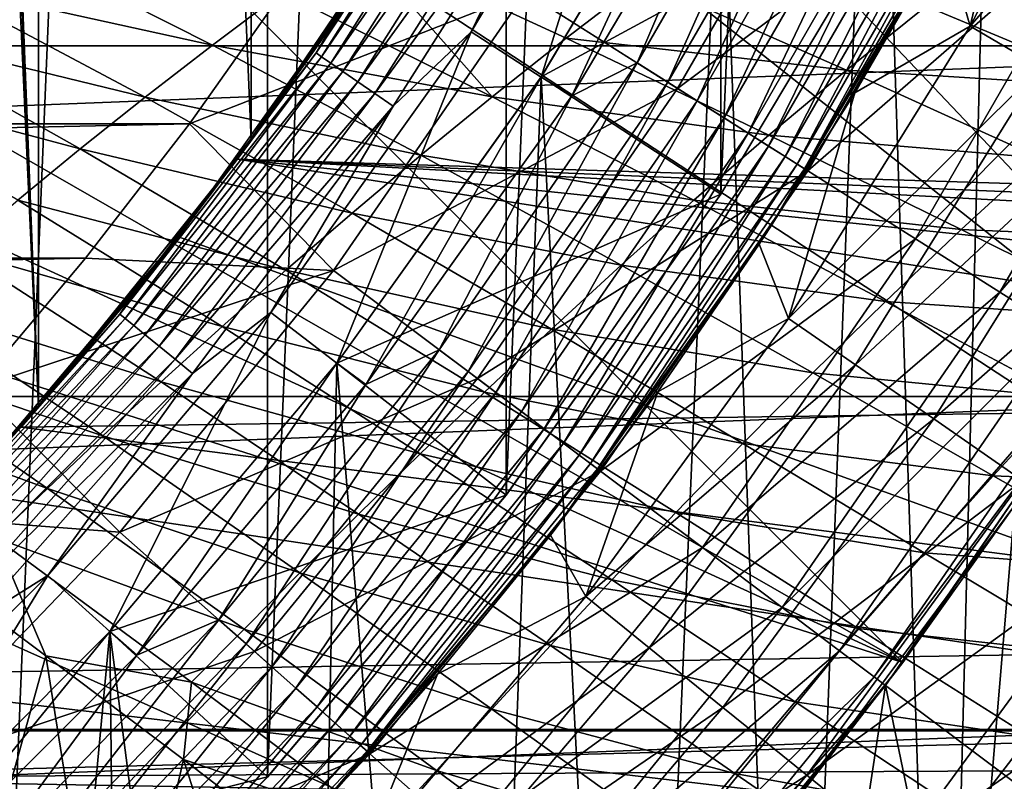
# Model space of a CAD drawing. Header units: metres. Extents: x -104 to 104, y -68 to 90.
# Tile 595 of 656: x 12.76 to 16.89, y 31.57 to 34.76. Entities that reach past the tile are written whole.
import ezdxf

# ---------------------------------------------------------------- set-up
doc = ezdxf.new("R2010")
doc.units = ezdxf.units.M
doc.layers.add('solid_FIT-BATH-153_SW0002', color=7, linetype='CONTINUOUS')

msp = doc.modelspace()

# ---------------------------------------------------------------- linework, layer by layer
at = {"layer": 'solid_FIT-BATH-153_SW0002'}
for points in [[(12.698797, 30.490952, 37.479431), (12.698797, 58.080826, 37.479431), (13.794567, 56.98518, 37.479431)], [(12.698797, 30.490952, 37.479431), (13.794567, 56.98518, 37.479431), (13.794567, 31.586597, 37.479431)], [(13.794567, 31.586597, 37.479431), (13.794567, 56.98518, 37.479431), (14.796649, 55.801991, 37.479431)], [(13.794567, 31.586597, 37.479431), (14.796649, 55.801991, 37.479431), (14.796649, 32.769787, 37.479431)], [(14.796649, 32.769787, 37.479431), (14.796649, 55.801991, 37.479431), (15.69684, 54.541069, 37.479431)], [(12, 54.285889, -6.203498), (12.834371, 33.137856, -6.203498), (12.834371, 55.433922, -6.203498)], [(12.834371, 55.433922, -6.203498), (12.834371, 33.137856, -6.203498), (13.726311, 34.25658, -6.203498)], [(12.834371, 55.433922, -6.203498), (13.726311, 34.25658, -6.203498), (13.726314, 54.315193, -6.203498)], [(14.796649, 32.769787, 37.479431), (15.69684, 54.541069, 37.479431), (15.69684, 34.030708, 37.479431)], [(15.69684, 34.030708, 37.479431), (15.69684, 54.541069, 37.479431), (16.489872, 53.210293, 37.479431)], [(13.726314, 54.315193, -6.203498), (13.726311, 34.25658, -6.203498), (14.520299, 35.445183, -6.203498)], [(12, 54.285889, -6.203498), (11.974185, 53.89344, -6.203498), (12.834371, 33.137856, -6.203498)], [(11.974185, 53.89344, -6.203498), (11.897716, 53.509499, -6.203498), (12.834371, 33.137856, -6.203498)], [(11.897716, 53.509499, -6.203498), (11.852067, 32.09877, -6.203498), (12.834371, 33.137856, -6.203498)], [(15.69684, 34.030708, 37.479431), (16.489872, 53.210293, 37.479431), (16.489872, 35.361481, 37.479431)], [(16.942486, 42.889111, -4.703498), (16.769373, 41.495667, -4.703498), (19.145222, 31.785889, -4.703498)], [(6.5, 42.02853, 69.796501), (18.193844, 34.839634, 69.796501), (17.383335, 33.419949, 69.796501)], [(6.5, 42.02853, 69.796501), (17.383335, 33.419949, 69.796501), (16.460951, 32.067577, 69.796501)], [(6.5, 42.02853, 68.296501), (16.460951, 32.067577, 69.796501), (16.460951, 32.067577, 68.296501)], [(6.5, 42.02853, 69.796501), (16.460951, 32.067577, 69.796501), (6.5, 42.02853, 68.296501)], [(6.5, 37.785889, 68.296501), (6.5, 42.02853, 68.296501), (16.460951, 32.067577, 68.296501)], [(16.769373, 41.495667, -4.703498), (16.48193, 40.121143, -4.703498), (19.145222, 31.785889, -4.703498)], [(16.48193, 40.121143, -4.703498), (16.081556, 38.773819, -4.703498), (19.145222, 31.785889, -4.703498)], [(17.303865, 39.904263, 8.296501), (16.882656, 38.489635, 8.296501), (17.237749, 29.058941, 8.296501)], [(16.081556, 38.773819, -4.703498), (15.571658, 37.465275, -4.703498), (19.145222, 31.785889, -4.703498)], [(16.882656, 38.489635, 8.296501), (16.346592, 37.115925, 8.296501), (16.626038, 28.39324, 8.296501)], [(16.882656, 38.489635, 8.296501), (16.626038, 28.39324, 8.296501), (17.237749, 29.058941, 8.296501)], [(4, 37.785889, 68.296501), (16.460951, 32.067577, 68.296501), (4, 36.043247, 68.296501)], [(4, 37.785889, 68.296501), (6.5, 37.785889, 68.296501), (16.460951, 32.067577, 68.296501)], [(15.571658, 37.465275, -4.703498), (14.955715, 36.203495, -4.703498), (19.145222, 31.785889, -4.703498)], [(16.346592, 37.115925, 8.296501), (15.698828, 35.790661, 8.296501), (15.989841, 27.75325, 8.296501)], [(16.346592, 37.115925, 8.296501), (15.989841, 27.75325, 8.296501), (16.626038, 28.39324, 8.296501)], [(14.955715, 36.203495, -4.703498), (14.23702, 34.995728, -4.703498), (19.145222, 31.785889, -4.703498)], [(-19.165815, 34.653969, 72.796501), (19.860846, 36.183647, 72.796501), (-19.860888, 36.18375, 72.796501)], [(-19.165815, 34.653969, 72.796501), (19.165754, 34.653847, 72.796501), (19.860846, 36.183647, 72.796501)], [(4, 36.043247, 68.296501), (16.460951, 32.067577, 68.296501), (15.519647, 30.892233, 68.296501)], [(4, 36.043247, 68.296501), (15.519647, 30.892233, 68.296501), (14.495658, 29.79023, 68.296501)], [(4, 36.043247, 68.296501), (14.495658, 29.79023, 68.296501), (13.393655, 28.766241, 68.296501)], [(4, 36.043247, 68.296501), (13.393655, 28.766241, 68.296501), (12.21831, 27.824938, 68.296501)], [(16.743284, 34.735378, 16.953365), (16.985825, 35.772266, 17.566242), (17.411879, 36.01255, 16.960424)], [(16.743284, 34.735378, 16.953365), (17.411879, 36.01255, 16.960424), (17.71899, 35.861492, 16.368269)], [(15.389959, 35.955299, 7.096502), (14.648763, 34.711842, 7.096502), (14.943171, 34.522552, 7.096502)], [(15.071468, 35.584373, 7.087009), (14.648763, 34.711842, 7.096502), (15.389959, 35.955299, 7.096502)], [(15.389959, 35.955299, 7.096502), (14.943171, 34.522552, 7.096502), (15.698823, 35.790653, 7.096502)], [(16.743284, 34.735378, 16.953365), (17.71899, 35.861492, 16.368269), (17.038046, 34.562057, 16.361357)], [(16.076725, 35.848171, 29.284189), (15.345638, 34.581894, 29.284189), (15.832996, 35.723427, 29.296501)], [(15.474726, 34.500263, 29.247509), (15.345638, 34.581894, 29.284189), (16.076725, 35.848171, 29.284189)], [(16.211962, 35.777195, 29.247509), (15.474726, 34.500263, 29.247509), (16.076725, 35.848171, 29.284189)], [(13.998632, 34.623329, 6.694047), (14.730752, 35.781086, 6.694047), (14.084664, 34.766315, 6.596502)], [(14.755425, 35.766838, 6.787934), (14.730752, 35.781086, 6.694047), (13.998632, 34.623329, 6.694047)], [(14.943171, 34.522552, 7.096502), (14.943172, 34.522552, 8.296501), (15.698828, 35.790661, 8.296501)], [(15.698823, 35.790653, 7.096502), (14.943171, 34.522552, 7.096502), (15.698828, 35.790661, 8.296501)], [(15.698823, 35.790653, 29.296501), (14.943171, 34.522552, 29.296501), (15.698656, 35.790318, 35.896503)], [(15.071106, 34.444122, 29.296501), (14.943171, 34.522552, 29.296501), (15.698823, 35.790653, 29.296501)], [(14.943171, 34.522552, 29.296501), (14.943486, 34.522961, 35.896503), (15.698656, 35.790318, 35.896503)], [(15.698828, 35.790661, 8.296501), (14.943172, 34.522552, 8.296501), (15.328093, 27.138018, 8.296501)], [(15.698656, 35.790318, 35.896503), (14.943486, 34.522961, 35.896503), (16.490074, 35.361767, 36.796501)], [(15.832996, 35.723427, 29.296501), (15.071106, 34.444122, 29.296501), (15.698823, 35.790653, 29.296501)], [(15.698828, 35.790661, 8.296501), (15.328093, 27.138018, 8.296501), (15.989841, 27.75325, 8.296501)], [(14.022079, 34.607147, 6.787934), (14.755425, 35.766838, 6.787934), (13.998632, 34.623329, 6.694047)], [(14.795502, 35.743702, 6.87445), (14.755425, 35.766838, 6.787934), (14.022079, 34.607147, 6.787934)], [(14.060164, 34.580856, 6.87445), (14.795502, 35.743702, 6.87445), (14.022079, 34.607147, 6.787934)], [(14.849439, 35.712559, 6.950263), (14.795502, 35.743702, 6.87445), (14.060164, 34.580856, 6.87445)], [(15.515215, 34.474907, 48.144478), (16.254358, 35.755173, 48.144478), (14.877193, 34.878281, 49.506374)], [(15.597366, 34.42271, 29.187365), (15.474726, 34.500263, 29.247509), (16.211962, 35.777195, 29.247509)], [(16.826895, 35.454678, 46.727985), (16.254358, 35.755173, 48.144478), (15.515215, 34.474907, 48.144478)], [(16.340445, 35.709763, 29.187365), (15.597366, 34.42271, 29.187365), (16.211962, 35.777195, 29.247509)], [(16.743284, 34.735378, 16.953365), (16.635855, 35.107201, 17.560581), (16.985825, 35.772266, 17.566242)], [(14.111421, 34.545479, 6.950263), (14.849439, 35.712559, 6.950263), (14.060164, 34.580856, 6.87445)], [(14.915158, 35.674618, 7.012455), (14.849439, 35.712559, 6.950263), (14.111421, 34.545479, 6.950263)], [(15.345638, 34.581894, 29.284189), (15.071106, 34.444122, 29.296501), (15.832996, 35.723427, 29.296501)], [(15.710534, 34.351147, 29.105242), (15.597366, 34.42271, 29.187365), (16.340445, 35.709763, 29.187365)], [(16.459003, 35.647537, 29.105242), (15.710534, 34.351147, 29.105242), (16.340445, 35.709763, 29.187365)], [(14.173874, 34.502369, 7.012455), (14.915158, 35.674618, 7.012455), (14.111421, 34.545479, 6.950263)], [(14.99013, 35.631332, 7.058629), (14.915158, 35.674618, 7.012455), (14.173874, 34.502369, 7.012455)], [(14.24512, 34.453194, 7.058629), (14.99013, 35.631332, 7.058629), (14.173874, 34.502369, 7.012455)], [(14.24512, 34.453194, 7.058629), (15.071468, 35.584373, 7.087009), (14.99013, 35.631332, 7.058629)], [(15.811437, 34.287342, 29.003164), (15.710534, 34.351147, 29.105242), (16.459003, 35.647537, 29.105242)], [(16.564714, 35.592056, 29.003164), (15.811437, 34.287342, 29.003164), (16.459003, 35.647537, 29.105242)], [(14.24512, 34.453194, 7.058629), (14.322415, 34.399837, 7.087009), (15.071468, 35.584373, 7.087009)], [(15.071468, 35.584373, 7.087009), (14.322415, 34.399837, 7.087009), (14.648763, 34.711842, 7.096502)], [(14.47578, 35.372471, 1.296502), (21.286779, 35.575287, 1.296502), (20.552465, 33.961449, 1.296502)], [(15.897585, 34.232864, 28.883652), (15.811437, 34.287342, 29.003164), (16.564714, 35.592056, 29.003164)], [(16.654966, 35.544689, 28.883652), (15.897585, 34.232864, 28.883652), (16.564714, 35.592056, 29.003164)], [(15.966853, 34.189064, 28.749653), (15.897585, 34.232864, 28.883652), (16.654966, 35.544689, 28.883652)], [(16.727533, 35.506599, 28.749653), (15.966853, 34.189064, 28.749653), (16.654966, 35.544689, 28.883652)], [(16.017532, 34.157013, 28.604473), (15.966853, 34.189064, 28.749653), (16.727533, 35.506599, 28.749653)], [(16.780628, 35.478737, 28.604473), (16.017532, 34.157013, 28.604473), (16.727533, 35.506599, 28.749653)], [(16.061716, 34.129314, 46.727985), (16.826895, 35.454678, 46.727985), (15.515215, 34.474907, 48.144478)], [(16.048372, 34.137512, 28.451694), (16.017532, 34.157013, 28.604473), (16.780628, 35.478737, 28.604473)], [(16.812937, 35.461777, 28.451694), (16.048372, 34.137512, 28.451694), (16.780628, 35.478737, 28.604473)], [(16.812937, 35.461777, 28.451694), (16.709833, 35.242577, 28.296501), (16.048372, 34.137512, 28.451694)], [(17.300125, 35.20631, 45.265484), (16.826895, 35.454678, 46.727985), (16.061716, 34.129314, 46.727985)], [(14.520299, 35.445183, -6.203498), (13.726311, 34.25658, -6.203498), (14.23702, 34.995728, -4.703498)], [(13.668137, 34.177464, 1.296502), (14.47578, 35.372471, 1.296502), (20.552465, 33.961449, 1.296502)], [(14.084664, 34.766315, 6.596502), (14.47578, 35.372471, 1.296502), (13.668137, 34.177464, 1.296502)], [(14.943486, 34.522961, 35.896503), (15.696819, 34.030529, 36.796501), (16.490074, 35.361767, 36.796501)], [(16.490074, 35.361767, 36.796501), (15.696819, 34.030529, 36.796501), (15.69684, 34.030708, 37.479431)], [(16.490074, 35.361767, 36.796501), (15.69684, 34.030708, 37.479431), (16.489872, 35.361481, 37.479431)], [(15.905936, 33.893528, 28.296501), (16.709833, 35.242577, 28.296501), (16.259821, 34.456432, 17.555597)], [(16.048372, 34.137512, 28.451694), (16.709833, 35.242577, 28.296501), (15.905936, 33.893528, 28.296501)], [(16.709833, 35.242577, 28.296501), (16.635855, 35.107201, 17.560581), (16.259821, 34.456432, 17.555597)], [(16.513426, 33.843674, 45.265484), (17.300125, 35.20631, 45.265484), (16.061716, 34.129314, 46.727985)], [(17.671179, 35.011574, 43.765839), (17.300125, 35.20631, 45.265484), (16.513426, 33.843674, 45.265484)], [(12.383934, 34.916252, -18.458813), (12.657136, 35.112698, -18.469692), (13.563599, 34.656319, -18.014847)], [(13.563599, 34.656319, -18.014847), (12.657136, 35.112698, -18.469692), (13.855675, 34.876354, -18.030951)], [(14.737907, 34.439548, -17.533236), (13.855675, 34.876354, -18.030951), (14.157009, 35.096222, -18.052443)], [(15.047373, 34.685555, -17.557936), (14.157009, 35.096222, -18.052443), (15.366358, 34.930218, -17.589453)], [(14.737907, 34.439548, -17.533236), (14.157009, 35.096222, -18.052443), (15.047373, 34.685555, -17.557936)], [(16.743284, 34.735378, 16.953365), (16.259821, 34.456432, 17.555597), (16.635855, 35.107201, 17.560581)], [(14.23702, 34.995728, -4.703498), (13.421371, 33.852081, -4.703498), (19.145222, 31.785889, -4.703498)], [(13.726311, 34.25658, -6.203498), (13.421371, 33.852081, -4.703498), (14.23702, 34.995728, -4.703498)], [(16.867607, 33.619713, 43.765839), (17.671179, 35.011574, 43.765839), (16.513426, 33.843674, 45.265484)], [(17.937805, 34.871643, 42.238136), (17.671179, 35.011574, 43.765839), (16.867607, 33.619713, 43.765839)], [(12.120383, 34.720093, -18.451488), (12.383934, 34.916252, -18.458813), (13.281384, 34.43758, -18.003958)], [(13.281384, 34.43758, -18.003958), (12.383934, 34.916252, -18.458813), (13.563599, 34.656319, -18.014847)], [(15.047373, 34.685555, -17.557936), (15.366358, 34.930218, -17.589453), (16.223705, 34.551167, -17.056644)], [(16.223705, 34.551167, -17.056644), (15.366358, 34.930218, -17.589453), (16.559057, 34.819836, -17.101509)], [(-13.877343, 34.906036, 50.796501), (-13.467151, 34.326141, 50.796501), (13.877354, 34.906052, 50.796501)], [(-13.467151, 34.326141, 50.796501), (13.467162, 34.326157, 50.796501), (13.877354, 34.906052, 50.796501)], [(14.877193, 34.878281, 49.506374), (13.877354, 34.906052, 50.796501), (13.467162, 34.326157, 50.796501)], [(14.071957, 33.711674, 49.506374), (14.877193, 34.878281, 49.506374), (13.467162, 34.326157, 50.796501)], [(13.563599, 34.656319, -18.014847), (13.855675, 34.876354, -18.030951), (14.737907, 34.439548, -17.533236)], [(15.515215, 34.474907, 48.144478), (14.877193, 34.878281, 49.506374), (14.071957, 33.711674, 49.506374)], [(17.122108, 33.458782, 42.238136), (17.937805, 34.871643, 42.238136), (16.867607, 33.619713, 43.765839)], [(16.223705, 34.551167, -17.056644), (16.559057, 34.819836, -17.101509), (17.373133, 34.480274, -16.535051)], [(17.373133, 34.480274, -16.535051), (16.559057, 34.819836, -17.101509), (17.72296, 34.769955, -16.596313)], [(14.084664, 34.766315, 6.596502), (13.668137, 34.177464, 1.296502), (13.667952, 34.177124, 6.596502)], [(13.998632, 34.623329, 6.694047), (14.084664, 34.766315, 6.596502), (13.667952, 34.177124, 6.596502)], [(11.866938, 34.524303, -18.447361), (12.120383, 34.720093, -18.451488), (13.009335, 34.220684, -17.998039)], [(13.009335, 34.220684, -17.998039), (12.120383, 34.720093, -18.451488), (13.281384, 34.43758, -18.003958)], [(14.648763, 34.711842, 7.096502), (13.8082, 33.535046, 7.096502), (14.086206, 33.322399, 7.096502)], [(14.322415, 34.399837, 7.087009), (13.8082, 33.535046, 7.096502), (14.648763, 34.711842, 7.096502)], [(14.648763, 34.711842, 7.096502), (14.086206, 33.322399, 7.096502), (14.943171, 34.522552, 7.096502)], [(15.981359, 33.509571, 16.945934), (16.259821, 34.456432, 17.555597), (16.743284, 34.735378, 16.953365)], [(15.981359, 33.509571, 16.945934), (16.743284, 34.735378, 16.953365), (17.038046, 34.562057, 16.361357)], [(14.737907, 34.439548, -17.533236), (15.047373, 34.685555, -17.557936), (15.898314, 34.278843, -17.019859)], [(15.898314, 34.278843, -17.019859), (15.047373, 34.685555, -17.557936), (16.223705, 34.551167, -17.056644)], [(-18.352768, 33.182888, 72.796501), (19.165754, 34.653847, 72.796501), (-19.165815, 34.653969, 72.796501)], [(-18.352768, 33.182888, 72.796501), (18.352684, 33.182751, 72.796501), (19.165754, 34.653847, 72.796501)], [(13.175726, 33.52824, 6.694047), (13.998632, 34.623329, 6.694047), (13.226608, 33.606148, 6.596502)], [(14.022079, 34.607147, 6.787934), (13.998632, 34.623329, 6.694047), (13.175726, 33.52824, 6.694047)], [(13.998632, 34.623329, 6.694047), (13.667952, 34.177124, 6.596502), (13.226608, 33.606148, 6.596502)], [(13.281384, 34.43758, -18.003958), (13.563599, 34.656319, -18.014847), (14.438484, 34.194183, -17.515285)], [(14.438484, 34.194183, -17.515285), (13.563599, 34.656319, -18.014847), (14.737907, 34.439548, -17.533236)], [(13.197795, 33.510223, 6.787934), (14.022079, 34.607147, 6.787934), (13.175726, 33.52824, 6.694047)], [(14.060164, 34.580856, 6.87445), (14.022079, 34.607147, 6.787934), (13.197795, 33.510223, 6.787934)], [(13.233641, 33.480953, 6.87445), (14.060164, 34.580856, 6.87445), (13.197795, 33.510223, 6.787934)], [(14.111421, 34.545479, 6.950263), (14.060164, 34.580856, 6.87445), (13.233641, 33.480953, 6.87445)], [(15.345638, 34.581894, 29.284189), (14.51503, 33.378551, 29.284189), (15.071106, 34.444122, 29.296501)], [(14.637131, 33.286797, 29.247509), (14.51503, 33.378551, 29.284189), (15.345638, 34.581894, 29.284189)], [(15.474726, 34.500263, 29.247509), (14.637131, 33.286797, 29.247509), (15.345638, 34.581894, 29.284189)], [(13.281884, 33.441566, 6.950263), (14.111421, 34.545479, 6.950263), (13.233641, 33.480953, 6.87445)], [(14.173874, 34.502369, 7.012455), (14.111421, 34.545479, 6.950263), (13.281884, 33.441566, 6.950263)], [(15.898314, 34.278843, -17.019859), (16.223705, 34.551167, -17.056644), (17.033388, 34.183563, -16.48275)], [(15.981359, 33.509571, 16.945934), (17.038046, 34.562057, 16.361357), (16.262211, 33.315182, 16.354078)], [(17.033388, 34.183563, -16.48275), (16.223705, 34.551167, -17.056644), (17.373133, 34.480274, -16.535051)], [(16.262211, 33.315182, 16.354078), (17.038046, 34.562057, 16.361357), (17.382273, 34.359833, 15.804196)], [(12.747793, 34.005894, -17.996786), (11.866938, 34.524303, -18.447361), (13.009335, 34.220684, -17.998039)], [(13.340666, 33.39357, 7.012455), (14.173874, 34.502369, 7.012455), (13.281884, 33.441566, 6.950263)], [(14.24512, 34.453194, 7.058629), (14.173874, 34.502369, 7.012455), (13.340666, 33.39357, 7.012455)], [(14.943172, 34.522552, 8.296501), (14.086205, 33.322395, 8.296501), (14.642463, 26.548908, 8.296501)], [(14.086206, 33.322399, 7.096502), (14.086205, 33.322395, 8.296501), (14.943172, 34.522552, 8.296501)], [(14.086206, 33.322399, 29.296501), (14.086237, 33.322292, 35.896503), (14.943486, 34.522961, 35.896503)], [(14.943171, 34.522552, 29.296501), (14.086206, 33.322399, 29.296501), (14.943486, 34.522961, 35.896503)], [(14.206998, 33.233376, 29.296501), (14.086206, 33.322399, 29.296501), (14.943171, 34.522552, 29.296501)], [(14.943171, 34.522552, 7.096502), (14.086206, 33.322399, 7.096502), (14.943172, 34.522552, 8.296501)], [(14.943486, 34.522961, 35.896503), (14.086237, 33.322292, 35.896503), (15.696819, 34.030529, 36.796501)], [(15.071106, 34.444122, 29.296501), (14.206998, 33.233376, 29.296501), (14.943171, 34.522552, 29.296501)], [(14.753133, 33.199627, 29.187365), (14.637131, 33.286797, 29.247509), (15.474726, 34.500263, 29.247509)], [(14.943172, 34.522552, 8.296501), (14.642463, 26.548908, 8.296501), (15.328093, 27.138018, 8.296501)], [(15.597366, 34.42271, 29.187365), (14.753133, 33.199627, 29.187365), (15.474726, 34.500263, 29.247509)], [(14.67545, 33.258266, 48.144478), (15.515215, 34.474907, 48.144478), (14.071957, 33.711674, 49.506374)], [(16.061716, 34.129314, 46.727985), (15.515215, 34.474907, 48.144478), (14.67545, 33.258266, 48.144478)], [(15.905936, 33.893528, 28.296501), (16.259821, 34.456432, 17.555597), (15.858402, 33.821133, 17.551323)], [(15.981359, 33.509571, 16.945934), (15.858402, 33.821133, 17.551323), (16.259821, 34.456432, 17.555597)], [(13.009335, 34.220684, -17.998039), (13.281384, 34.43758, -18.003958), (14.149615, 33.951317, -17.50399)], [(14.149615, 33.951317, -17.50399), (13.281384, 34.43758, -18.003958), (14.438484, 34.194183, -17.515285)], [(13.407724, 33.338821, 7.058629), (14.24512, 34.453194, 7.058629), (13.340666, 33.39357, 7.012455)], [(13.407724, 33.338821, 7.058629), (14.322415, 34.399837, 7.087009), (14.24512, 34.453194, 7.058629)], [(14.51503, 33.378551, 29.284189), (14.206998, 33.233376, 29.296501), (15.071106, 34.444122, 29.296501)], [(14.438484, 34.194183, -17.515285), (14.737907, 34.439548, -17.533236), (15.583412, 34.005428, -16.991211)], [(15.583412, 34.005428, -16.991211), (14.737907, 34.439548, -17.533236), (15.898314, 34.278843, -17.019859)], [(14.860175, 33.11919, 29.105242), (14.753133, 33.199627, 29.187365), (15.597366, 34.42271, 29.187365)], [(15.710534, 34.351147, 29.105242), (14.860175, 33.11919, 29.105242), (15.597366, 34.42271, 29.187365)], [(13.407724, 33.338821, 7.058629), (13.480475, 33.279419, 7.087009), (14.322415, 34.399837, 7.087009)], [(14.322415, 34.399837, 7.087009), (13.480475, 33.279419, 7.087009), (13.8082, 33.535046, 7.096502)], [(14.955616, 33.04747, 29.003164), (14.860175, 33.11919, 29.105242), (15.710534, 34.351147, 29.105242)], [(15.811437, 34.287342, 29.003164), (14.955616, 33.04747, 29.003164), (15.710534, 34.351147, 29.105242)], [(16.262211, 33.315182, 16.354078), (17.382273, 34.359833, 15.804196), (16.590208, 33.08831, 15.797023)], [(16.590208, 33.08831, 15.797023), (17.382273, 34.359833, 15.804196), (17.772696, 34.13047, 15.287761)], [(-13.467151, 34.326141, 50.796501), (-13.031823, 33.762981, 50.796501), (13.467162, 34.326157, 50.796501)], [(-13.031823, 33.762981, 50.796501), (13.031837, 33.763, 50.796501), (13.467162, 34.326157, 50.796501)], [(14.071957, 33.711674, 49.506374), (13.467162, 34.326157, 50.796501), (13.031837, 33.763, 50.796501)], [(13.726311, 34.25658, -6.203498), (12.834371, 33.137856, -6.203498), (13.421371, 33.852081, -4.703498)], [(15.037102, 32.98624, 28.883652), (14.955616, 33.04747, 29.003164), (15.811437, 34.287342, 29.003164)], [(15.897585, 34.232864, 28.883652), (15.037102, 32.98624, 28.883652), (15.811437, 34.287342, 29.003164)], [(15.583412, 34.005428, -16.991211), (15.898314, 34.278843, -17.019859), (16.7048, 33.882854, -16.439745)], [(16.7048, 33.882854, -16.439745), (15.898314, 34.278843, -17.019859), (17.033388, 34.183563, -16.48275)], [(12.747793, 34.005894, -17.996786), (13.009335, 34.220684, -17.998039), (13.871488, 33.711773, -17.499187)], [(13.871488, 33.711773, -17.499187), (13.009335, 34.220684, -17.998039), (14.149615, 33.951317, -17.50399)], [(15.10262, 32.937004, 28.749653), (15.037102, 32.98624, 28.883652), (15.897585, 34.232864, 28.883652)], [(15.966853, 34.189064, 28.749653), (15.10262, 32.937004, 28.749653), (15.897585, 34.232864, 28.883652)], [(12.761331, 33.054306, 1.296502), (13.668137, 34.177464, 1.296502), (20.178074, 33.15675, 1.296502)], [(13.226608, 33.606148, 6.596502), (13.668137, 34.177464, 1.296502), (12.761331, 33.054306, 1.296502)], [(13.667952, 34.177124, 6.596502), (13.668137, 34.177464, 1.296502), (13.226608, 33.606148, 6.596502)], [(13.668137, 34.177464, 1.296502), (20.328115, 33.486298, 1.296502), (20.178074, 33.15675, 1.296502)], [(13.668137, 34.177464, 1.296502), (20.484365, 33.812191, 1.296502), (20.328115, 33.486298, 1.296502)], [(13.668137, 34.177464, 1.296502), (20.519545, 33.888626, 1.296502), (20.484365, 33.812191, 1.296502)], [(13.668137, 34.177464, 1.296502), (20.552465, 33.961449, 1.296502), (20.519545, 33.888626, 1.296502)], [(14.149615, 33.951317, -17.50399), (14.438484, 34.194183, -17.515285), (15.279417, 33.733318, -16.970724)], [(15.279417, 33.733318, -16.970724), (14.438484, 34.194183, -17.515285), (15.583412, 34.005428, -16.991211)], [(15.150557, 32.900982, 28.604473), (15.10262, 32.937004, 28.749653), (15.966853, 34.189064, 28.749653)], [(16.017532, 34.157013, 28.604473), (15.150557, 32.900982, 28.604473), (15.966853, 34.189064, 28.749653)], [(16.7048, 33.882854, -16.439745), (17.033388, 34.183563, -16.48275), (17.78644, 33.837292, -15.873721)], [(15.192371, 32.869823, 46.727985), (16.061716, 34.129314, 46.727985), (14.67545, 33.258266, 48.144478)], [(15.179727, 32.879063, 28.451694), (15.150557, 32.900982, 28.604473), (16.017532, 34.157013, 28.604473)], [(16.048372, 34.137512, 28.451694), (15.179727, 32.879063, 28.451694), (16.017532, 34.157013, 28.604473)], [(16.048372, 34.137512, 28.451694), (15.905936, 33.893528, 28.296501), (15.179727, 32.879063, 28.451694)], [(16.513426, 33.843674, 45.265484), (16.061716, 34.129314, 46.727985), (15.192371, 32.869823, 46.727985)], [(16.590208, 33.08831, 15.797023), (17.772696, 34.13047, 15.287761), (16.962227, 32.830948, 15.280637)], [(12.497336, 33.793358, -17.999767), (12.747793, 34.005894, -17.996786), (13.604314, 33.476002, -17.500628)], [(13.604314, 33.476002, -17.500628), (12.747793, 34.005894, -17.996786), (13.871488, 33.711773, -17.499187)], [(14.086237, 33.322292, 35.896503), (14.796348, 32.769352, 36.796501), (15.696819, 34.030529, 36.796501)], [(15.696819, 34.030529, 36.796501), (14.796348, 32.769352, 36.796501), (14.796649, 32.769787, 37.479431)], [(15.696819, 34.030529, 36.796501), (14.796649, 32.769787, 37.479431), (15.69684, 34.030708, 37.479431)], [(15.279417, 33.733318, -16.970724), (15.583412, 34.005428, -16.991211), (16.38777, 33.581123, -16.406197)], [(16.38777, 33.581123, -16.406197), (15.583412, 34.005428, -16.991211), (16.7048, 33.882854, -16.439745)], [(13.871488, 33.711773, -17.499187), (14.149615, 33.951317, -17.50399), (14.986734, 33.464771, -16.958399)], [(14.986734, 33.464771, -16.958399), (14.149615, 33.951317, -17.50399), (15.279417, 33.733318, -16.970724)], [(14.993379, 32.615475, 28.296501), (15.905936, 33.893528, 28.296501), (15.432236, 33.202293, 17.548067)], [(15.179727, 32.879063, 28.451694), (15.905936, 33.893528, 28.296501), (14.993379, 32.615475, 28.296501)], [(15.905936, 33.893528, 28.296501), (15.858402, 33.821133, 17.551323), (15.432236, 33.202293, 17.548067)], [(16.38777, 33.581123, -16.406197), (16.7048, 33.882854, -16.439745), (17.458097, 33.508102, -15.823627)], [(17.458097, 33.508102, -15.823627), (16.7048, 33.882854, -16.439745), (17.78644, 33.837292, -15.873721)], [(13.421371, 33.852081, -4.703498), (12.51528, 32.780827, -4.703498), (19.145222, 31.785889, -4.703498)], [(12.834371, 33.137856, -6.203498), (12.51528, 32.780827, -4.703498), (13.421371, 33.852081, -4.703498)], [(15.619632, 32.548759, 45.265484), (16.513426, 33.843674, 45.265484), (15.192371, 32.869823, 46.727985)], [(16.867607, 33.619713, 43.765839), (16.513426, 33.843674, 45.265484), (15.619632, 32.548759, 45.265484)], [(15.981359, 33.509571, 16.945934), (15.432236, 33.202293, 17.548067), (15.858402, 33.821133, 17.551323)], [(-13.031823, 33.762981, 50.796501), (-12.573636, 33.219444, 50.796501), (13.031837, 33.763, 50.796501)], [(-12.573636, 33.219444, 50.796501), (12.573652, 33.219463, 50.796501), (13.031837, 33.763, 50.796501)], [(12.258036, 33.58334, -18.006748), (12.497336, 33.793358, -17.999767), (13.348532, 33.244343, -17.507938)], [(13.348532, 33.244343, -17.507938), (12.497336, 33.793358, -17.999767), (13.604314, 33.476002, -17.500628)], [(14.071957, 33.711674, 49.506374), (13.031837, 33.763, 50.796501), (12.573652, 33.219463, 50.796501)], [(14.986734, 33.464771, -16.958399), (15.279417, 33.733318, -16.970724), (16.082592, 33.281181, -16.382236)], [(16.082592, 33.281181, -16.382236), (15.279417, 33.733318, -16.970724), (16.38777, 33.581123, -16.406197)], [(13.175459, 32.613647, 49.506374), (14.071957, 33.711674, 49.506374), (12.573652, 33.219463, 50.796501)], [(14.67545, 33.258266, 48.144478), (14.071957, 33.711674, 49.506374), (13.175459, 32.613647, 49.506374)], [(13.604314, 33.476002, -17.500628), (13.871488, 33.711773, -17.499187), (14.705412, 33.200901, -16.954163)], [(14.705412, 33.200901, -16.954163), (13.871488, 33.711773, -17.499187), (14.986734, 33.464771, -16.958399)], [(13.226608, 33.606148, 6.596502), (12.761331, 33.054306, 1.296502), (12.761429, 33.054417, 6.596502)], [(13.175726, 33.52824, 6.694047), (13.226608, 33.606148, 6.596502), (12.761429, 33.054417, 6.596502)], [(15.954643, 32.297028, 43.765839), (16.867607, 33.619713, 43.765839), (15.619632, 32.548759, 45.265484)], [(17.122108, 33.458782, 42.238136), (16.867607, 33.619713, 43.765839), (15.954643, 32.297028, 43.765839)], [(12.031002, 33.377998, -18.017805), (12.258036, 33.58334, -18.006748), (13.104113, 33.017242, -17.520952)], [(13.104113, 33.017242, -17.520952), (12.258036, 33.58334, -18.006748), (13.348532, 33.244343, -17.507938)], [(16.082592, 33.281181, -16.382236), (16.38777, 33.581123, -16.406197), (17.142511, 33.177753, -15.784244)], [(17.142511, 33.177753, -15.784244), (16.38777, 33.581123, -16.406197), (17.458097, 33.508102, -15.823627)], [(12.26737, 32.502918, 6.694047), (13.175726, 33.52824, 6.694047), (12.273253, 32.522926, 6.596502)], [(13.197795, 33.510223, 6.787934), (13.175726, 33.52824, 6.694047), (12.26737, 32.502918, 6.694047)], [(12.287918, 32.483181, 6.787934), (13.197795, 33.510223, 6.787934), (12.26737, 32.502918, 6.694047)], [(13.175726, 33.52824, 6.694047), (12.761429, 33.054417, 6.596502), (12.273253, 32.522926, 6.596502)], [(13.233641, 33.480953, 6.87445), (13.197795, 33.510223, 6.787934), (12.287918, 32.483181, 6.787934)], [(13.8082, 33.535046, 7.096502), (12.873315, 32.431484, 7.096502), (13.13307, 32.19688, 7.096502)], [(13.480475, 33.279419, 7.087009), (12.873315, 32.431484, 7.096502), (13.8082, 33.535046, 7.096502)], [(13.8082, 33.535046, 7.096502), (13.13307, 32.19688, 7.096502), (14.086206, 33.322399, 7.096502)], [(15.130289, 32.343338, 16.938139), (15.432236, 33.202293, 17.548067), (15.981359, 33.509571, 16.945934)], [(15.130289, 32.343338, 16.938139), (15.981359, 33.509571, 16.945934), (16.262211, 33.315182, 16.354078)], [(12.321293, 32.451126, 6.87445), (13.233641, 33.480953, 6.87445), (12.287918, 32.483181, 6.787934)], [(13.281884, 33.441566, 6.950263), (13.233641, 33.480953, 6.87445), (12.321293, 32.451126, 6.87445)], [(13.348532, 33.244343, -17.507938), (13.604314, 33.476002, -17.500628), (14.435513, 32.94236, -16.957844)], [(14.435513, 32.94236, -16.957844), (13.604314, 33.476002, -17.500628), (14.705412, 33.200901, -16.954163)], [(14.705412, 33.200901, -16.954163), (14.986734, 33.464771, -16.958399), (15.789538, 32.985699, -16.367971)], [(15.789538, 32.985699, -16.367971), (14.986734, 33.464771, -16.958399), (16.082592, 33.281181, -16.382236)], [(12.366209, 32.407982, 6.950263), (13.281884, 33.441566, 6.950263), (12.321293, 32.451126, 6.87445)], [(13.340666, 33.39357, 7.012455), (13.281884, 33.441566, 6.950263), (12.366209, 32.407982, 6.950263)], [(16.19537, 32.116138, 42.238136), (17.122108, 33.458782, 42.238136), (15.954643, 32.297028, 43.765839)], [(17.275366, 33.361824, 40.691639), (17.122108, 33.458782, 42.238136), (16.19537, 32.116138, 42.238136)], [(12.420939, 32.355415, 7.012455), (13.340666, 33.39357, 7.012455), (12.366209, 32.407982, 6.950263)], [(13.407724, 33.338821, 7.058629), (13.340666, 33.39357, 7.012455), (12.420939, 32.355415, 7.012455)], [(16.460951, 32.067577, 68.296501), (17.383335, 33.419949, 69.796501), (16.930573, 32.727093, 43.296501)], [(16.460951, 32.067577, 68.296501), (16.460951, 32.067577, 69.796501), (17.383335, 33.419949, 69.796501)], [(11.816868, 33.182682, -18.034302), (12.031002, 33.377998, -18.017805), (12.872077, 32.797009, -17.53977)], [(12.872077, 32.797009, -17.53977), (12.031002, 33.377998, -18.017805), (13.104113, 33.017242, -17.520952)], [(14.51503, 33.378551, 29.284189), (13.590286, 32.245945, 29.284189), (14.206998, 33.233376, 29.296501)], [(13.704608, 32.144665, 29.247509), (13.590286, 32.245945, 29.284189), (14.51503, 33.378551, 29.284189)], [(14.637131, 33.286797, 29.247509), (13.704608, 32.144665, 29.247509), (14.51503, 33.378551, 29.284189)], [(16.34033, 32.007164, 40.691639), (17.275366, 33.361824, 40.691639), (16.19537, 32.116138, 42.238136)], [(17.326242, 33.329094, 39.13728), (17.275366, 33.361824, 40.691639), (16.34033, 32.007164, 40.691639)], [(12.483374, 32.295444, 7.058629), (13.407724, 33.338821, 7.058629), (12.420939, 32.355415, 7.012455)], [(12.483374, 32.295444, 7.058629), (13.480475, 33.279419, 7.087009), (13.407724, 33.338821, 7.058629)], [(14.086237, 33.322292, 35.896503), (13.132764, 32.19651, 35.896503), (14.796348, 32.769352, 36.796501)], [(13.13307, 32.19688, 29.296501), (13.132764, 32.19651, 35.896503), (14.086237, 33.322292, 35.896503)], [(14.086205, 33.322395, 8.296501), (13.133064, 32.196877, 8.296501), (13.93551, 25.988228, 8.296501)], [(13.13307, 32.19688, 7.096502), (13.133064, 32.196877, 8.296501), (14.086205, 33.322395, 8.296501)], [(14.086206, 33.322399, 29.296501), (13.13307, 32.19688, 29.296501), (14.086237, 33.322292, 35.896503)], [(13.245847, 32.097919, 29.296501), (13.13307, 32.19688, 29.296501), (14.086206, 33.322399, 29.296501)], [(14.086206, 33.322399, 7.096502), (13.13307, 32.19688, 7.096502), (14.086205, 33.322395, 8.296501)], [(14.206998, 33.233376, 29.296501), (13.245847, 32.097919, 29.296501), (14.086206, 33.322399, 29.296501)], [(14.086205, 33.322395, 8.296501), (13.93551, 25.988228, 8.296501), (14.642463, 26.548908, 8.296501)], [(15.130289, 32.343338, 16.938139), (16.262211, 33.315182, 16.354078), (15.39579, 32.129044, 16.346451)], [(15.39579, 32.129044, 16.346451), (16.262211, 33.315182, 16.354078), (16.590208, 33.08831, 15.797023)], [(16.388353, 31.970375, 39.13728), (17.326242, 33.329094, 39.13728), (16.34033, 32.007164, 40.691639)], [(17.326458, 33.329437, 37.796501), (16.388271, 31.970339, 37.796501), (17.18766, 31.36953, 37.796501)], [(17.326242, 33.329094, 39.13728), (16.388271, 31.970339, 37.796501), (17.326458, 33.329437, 37.796501)], [(16.388353, 31.970375, 39.13728), (16.388271, 31.970339, 37.796501), (17.326242, 33.329094, 39.13728)], [(12.483374, 32.295444, 7.058629), (12.551109, 32.230385, 7.087009), (13.480475, 33.279419, 7.087009)], [(13.480475, 33.279419, 7.087009), (12.551109, 32.230385, 7.087009), (12.873315, 32.431484, 7.096502)], [(13.74051, 32.113144, 48.144478), (14.67545, 33.258266, 48.144478), (13.175459, 32.613647, 49.506374)], [(13.81322, 32.048443, 29.187365), (13.704608, 32.144665, 29.247509), (14.637131, 33.286797, 29.247509)], [(15.192371, 32.869823, 46.727985), (14.67545, 33.258266, 48.144478), (13.74051, 32.113144, 48.144478)], [(14.753133, 33.199627, 29.187365), (13.81322, 32.048443, 29.187365), (14.637131, 33.286797, 29.247509)], [(15.789538, 32.985699, -16.367971), (16.082592, 33.281181, -16.382236), (16.839825, 32.849449, -15.755816)], [(16.839825, 32.849449, -15.755816), (16.082592, 33.281181, -16.382236), (17.142511, 33.177753, -15.784244)], [(13.175459, 32.613647, 49.506374), (12.573652, 33.219463, 50.796501), (12.092979, 32.696224, 50.796501)], [(13.104113, 33.017242, -17.520952), (13.348532, 33.244343, -17.507938), (14.177318, 32.689701, -16.969135)], [(13.590286, 32.245945, 29.284189), (13.245847, 32.097919, 29.296501), (14.206998, 33.233376, 29.296501)], [(14.177318, 32.689701, -16.969135), (13.348532, 33.244343, -17.507938), (14.435513, 32.94236, -16.957844)], [(-17.427748, 31.780983, 72.796501), (18.352684, 33.182751, 72.796501), (-18.352768, 33.182888, 72.796501)], [(-17.427748, 31.780983, 72.796501), (17.427639, 31.780832, 72.796501), (18.352684, 33.182751, 72.796501)], [(12.653009, 32.58913, -17.565805), (11.816868, 33.182682, -18.034302), (12.872077, 32.797009, -17.53977)], [(13.913443, 31.959654, 29.105242), (13.81322, 32.048443, 29.187365), (14.753133, 33.199627, 29.187365)], [(14.860175, 33.11919, 29.105242), (13.913443, 31.959654, 29.105242), (14.753133, 33.199627, 29.187365)], [(14.435513, 32.94236, -16.957844), (14.705412, 33.200901, -16.954163), (15.508492, 32.696079, -16.363428)], [(15.508492, 32.696079, -16.363428), (14.705412, 33.200901, -16.954163), (15.789538, 32.985699, -16.367971)], [(14.993379, 32.615475, 28.296501), (15.432236, 33.202293, 17.548067), (14.981948, 32.600803, 17.545052)], [(15.130289, 32.343338, 16.938139), (14.981948, 32.600803, 17.545052), (15.432236, 33.202293, 17.548067)], [(16.839825, 32.849449, -15.755816), (17.142511, 33.177753, -15.784244), (17.840097, 32.808064, -15.134176)], [(12.834371, 33.137856, -6.203498), (11.852067, 32.09877, -6.203498), (12.51528, 32.780827, -4.703498)], [(12.761331, 33.054306, 1.296502), (20.178074, 33.15675, 1.296502), (19.791016, 32.146938, 1.296502)], [(14.002803, 31.880487, 29.003164), (13.913443, 31.959654, 29.105242), (14.860175, 33.11919, 29.105242)], [(14.955616, 33.04747, 29.003164), (14.002803, 31.880487, 29.003164), (14.860175, 33.11919, 29.105242)], [(12.761429, 33.054417, 6.596502), (12.761331, 33.054306, 1.296502), (11.762653, 32.012428, 1.296502)], [(12.761429, 33.054417, 6.596502), (11.762653, 32.012428, 1.296502), (12.273253, 32.522926, 6.596502)], [(11.762653, 32.012428, 1.296502), (12.761331, 33.054306, 1.296502), (19.791016, 32.146938, 1.296502)], [(15.39579, 32.129044, 16.346451), (16.590208, 33.08831, 15.797023), (15.705862, 31.878872, 15.789516)], [(15.705862, 31.878872, 15.789516), (16.590208, 33.08831, 15.797023), (16.962227, 32.830948, 15.280637)], [(12.872077, 32.797009, -17.53977), (13.104113, 33.017242, -17.520952), (13.930675, 32.443558, -16.987953)], [(13.930675, 32.443558, -16.987953), (13.104113, 33.017242, -17.520952), (14.177318, 32.689701, -16.969135)], [(14.079097, 31.812897, 28.883652), (14.002803, 31.880487, 29.003164), (14.955616, 33.04747, 29.003164)], [(15.037102, 32.98624, 28.883652), (14.079097, 31.812897, 28.883652), (14.955616, 33.04747, 29.003164)], [(14.140441, 31.758551, 28.749653), (14.079097, 31.812897, 28.883652), (15.037102, 32.98624, 28.883652)], [(15.10262, 32.937004, 28.749653), (14.140441, 31.758551, 28.749653), (15.037102, 32.98624, 28.883652)], [(15.508492, 32.696079, -16.363428), (15.789538, 32.985699, -16.367971), (16.55015, 32.526264, -15.738564)], [(16.55015, 32.526264, -15.738564), (15.789538, 32.985699, -16.367971), (16.839825, 32.849449, -15.755816)], [(14.185324, 31.718788, 28.604473), (14.140441, 31.758551, 28.749653), (15.10262, 32.937004, 28.749653)], [(14.177318, 32.689701, -16.969135), (14.435513, 32.94236, -16.957844), (15.239346, 32.413181, -16.368525)], [(15.150557, 32.900982, 28.604473), (14.185324, 31.718788, 28.604473), (15.10262, 32.937004, 28.749653)], [(15.239346, 32.413181, -16.368525), (14.435513, 32.94236, -16.957844), (15.508492, 32.696079, -16.363428)], [(14.212635, 31.694592, 28.451694), (14.185324, 31.718788, 28.604473), (15.150557, 32.900982, 28.604473)], [(15.179727, 32.879063, 28.451694), (14.212635, 31.694592, 28.451694), (15.150557, 32.900982, 28.604473)], [(14.224498, 31.684366, 46.727985), (15.192371, 32.869823, 46.727985), (13.74051, 32.113144, 48.144478)], [(15.179727, 32.879063, 28.451694), (14.993379, 32.615475, 28.296501), (14.212635, 31.694592, 28.451694)], [(15.619632, 32.548759, 45.265484), (15.192371, 32.869823, 46.727985), (14.224498, 31.684366, 46.727985)], [(16.55015, 32.526264, -15.738564), (16.839825, 32.849449, -15.755816), (17.543156, 32.451584, -15.100359)], [(17.543156, 32.451584, -15.100359), (16.839825, 32.849449, -15.755816), (17.840097, 32.808064, -15.134176)], [(15.705862, 31.878872, 15.789516), (16.962227, 32.830948, 15.280637), (16.057552, 31.595051, 15.273197)], [(16.057552, 31.595051, 15.273197), (16.962227, 32.830948, 15.280637), (17.374462, 32.545673, 14.811378)], [(12.51528, 32.780827, -4.703498), (11.521718, 31.785887, -4.703498), (19.145222, 31.785889, -4.703498)], [(12.653009, 32.58913, -17.565805), (12.872077, 32.797009, -17.53977), (13.696493, 32.206398, -17.014439)], [(13.696493, 32.206398, -17.014439), (12.872077, 32.797009, -17.53977), (13.930675, 32.443558, -16.987953)], [(13.132764, 32.19651, 35.896503), (13.794809, 31.586843, 36.796501), (14.796348, 32.769352, 36.796501)], [(13.794809, 31.586843, 36.796501), (13.794567, 31.586597, 37.479431), (14.796649, 32.769787, 37.479431)], [(14.796348, 32.769352, 36.796501), (13.794809, 31.586843, 36.796501), (14.796649, 32.769787, 37.479431)], [(16.460951, 32.067577, 68.296501), (16.930573, 32.727093, 43.296501), (15.93988, 31.395237, 43.296501)], [(16.662636, 29.540785, 43.296501), (15.93988, 31.395237, 43.296501), (16.930573, 32.727093, 43.296501)], [(17.746557, 30.865034, 43.296501), (16.662636, 29.540785, 43.296501), (16.930573, 32.727093, 43.296501)], [(12.193514, 31.591316, 49.506374), (13.175459, 32.613647, 49.506374), (12.092979, 32.696224, 50.796501)], [(13.930675, 32.443558, -16.987953), (14.177318, 32.689701, -16.969135), (14.98219, 32.137775, -16.383039)], [(14.98219, 32.137775, -16.383039), (14.177318, 32.689701, -16.969135), (15.239346, 32.413181, -16.368525)], [(15.239346, 32.413181, -16.368525), (15.508492, 32.696079, -16.363428), (16.273188, 32.209885, -15.732623)], [(16.273188, 32.209885, -15.732623), (15.508492, 32.696079, -16.363428), (16.55015, 32.526264, -15.738564)], [(13.74051, 32.113144, 48.144478), (13.175459, 32.613647, 49.506374), (12.193514, 31.591316, 49.506374)], [(13.978394, 31.417147, 28.296501), (14.993379, 32.615475, 28.296501), (14.011761, 31.453485, 17.537544)], [(14.212635, 31.694592, 28.451694), (14.993379, 32.615475, 28.296501), (13.978394, 31.417147, 28.296501)], [(14.993379, 32.615475, 28.296501), (14.508208, 32.017559, 17.541431), (14.011761, 31.453485, 17.537544)], [(14.993379, 32.615475, 28.296501), (14.981948, 32.600803, 17.545052), (14.508208, 32.017559, 17.541431)], [(15.130289, 32.343338, 16.938139), (14.508208, 32.017559, 17.541431), (14.981948, 32.600803, 17.545052)], [(12.653009, 32.58913, -17.565805), (12.864102, 32.095535, -17.352293), (12.276031, 32.534843, -17.700224)], [(13.475298, 31.983841, -17.050062), (12.864102, 32.095535, -17.352293), (12.653009, 32.58913, -17.565805)], [(13.475298, 31.983841, -17.050062), (12.653009, 32.58913, -17.565805), (13.696493, 32.206398, -17.014439)], [(12.276031, 32.534843, -17.700224), (12.864102, 32.095535, -17.352293), (12.387326, 30.377451, -17.157976)], [(14.624539, 31.329966, 45.265484), (15.619632, 32.548759, 45.265484), (14.224498, 31.684366, 46.727985)], [(15.954643, 32.297028, 43.765839), (15.619632, 32.548759, 45.265484), (14.624539, 31.329966, 45.265484)], [(16.057552, 31.595051, 15.273197), (17.374462, 32.545673, 14.811378), (16.447268, 31.280432, 14.803944)], [(16.273188, 32.209885, -15.732623), (16.55015, 32.526264, -15.738564), (17.260258, 32.10059, -15.079049)], [(16.447268, 31.280432, 14.803944), (17.374462, 32.545673, 14.811378), (17.821884, 32.235928, 14.394216)], [(17.260258, 32.10059, -15.079049), (16.55015, 32.526264, -15.738564), (17.543156, 32.451584, -15.100359)], [(12.873315, 32.431484, 7.096502), (11.84946, 31.408022, 7.096502), (12.089217, 31.153011, 7.096502)], [(12.551109, 32.230385, 7.087009), (11.84946, 31.408022, 7.096502), (12.873315, 32.431484, 7.096502)], [(12.873315, 32.431484, 7.096502), (12.089217, 31.153011, 7.096502), (13.13307, 32.19688, 7.096502)], [(13.696493, 32.206398, -17.014439), (13.930675, 32.443558, -16.987953), (14.73673, 31.870703, -16.406986)], [(14.73673, 31.870703, -16.406986), (13.930675, 32.443558, -16.987953), (14.98219, 32.137775, -16.383039)], [(14.98219, 32.137775, -16.383039), (15.239346, 32.413181, -16.368525), (16.008629, 31.901384, -15.73801)], [(16.008629, 31.901384, -15.73801), (15.239346, 32.413181, -16.368525), (16.273188, 32.209885, -15.732623)], [(14.194037, 31.243837, 16.930124), (14.508208, 32.017559, 17.541431), (15.130289, 32.343338, 16.938139)], [(14.194037, 31.243837, 16.930124), (15.130289, 32.343338, 16.938139), (15.39579, 32.129044, 16.346451)], [(14.938208, 31.05209, 43.765839), (15.954643, 32.297028, 43.765839), (14.624539, 31.329966, 45.265484)], [(16.19537, 32.116138, 42.238136), (15.954643, 32.297028, 43.765839), (14.938208, 31.05209, 43.765839)], [(13.590286, 32.245945, 29.284189), (12.577404, 31.191423, 29.284189), (13.245847, 32.097919, 29.296501)], [(12.683206, 31.081272, 29.247509), (12.577404, 31.191423, 29.284189), (13.590286, 32.245945, 29.284189)], [(13.704608, 32.144665, 29.247509), (12.683206, 31.081272, 29.247509), (13.590286, 32.245945, 29.284189)], [(16.447268, 31.280432, 14.803944), (17.821884, 32.235928, 14.394216), (16.870251, 30.938805, 14.386723)], [(16.870251, 30.938805, 14.386723), (17.821884, 32.235928, 14.394216), (18.299284, 31.905392, 14.033293)], [(13.133064, 32.196877, 8.296501), (12.089208, 31.153004, 8.296501), (12.455868, 24.950577, 8.296501)], [(12.089217, 31.153011, 7.096502), (12.089208, 31.153004, 8.296501), (13.133064, 32.196877, 8.296501)], [(13.13307, 32.19688, 29.296501), (12.089217, 31.153011, 29.296501), (13.132764, 32.19651, 35.896503)], [(12.193141, 31.044802, 29.296501), (12.089217, 31.153011, 29.296501), (13.13307, 32.19688, 29.296501)], [(13.13307, 32.19688, 7.096502), (12.089217, 31.153011, 7.096502), (13.133064, 32.196877, 8.296501)], [(12.089217, 31.153011, 29.296501), (12.08958, 31.153311, 35.896503), (13.132764, 32.19651, 35.896503)], [(13.132764, 32.19651, 35.896503), (12.08958, 31.153311, 35.896503), (13.794809, 31.586843, 36.796501)], [(13.245847, 32.097919, 29.296501), (12.193141, 31.044802, 29.296501), (13.13307, 32.19688, 29.296501)], [(13.133064, 32.196877, 8.296501), (12.455868, 24.950577, 8.296501), (13.205848, 25.454916, 8.296501)], [(13.133064, 32.196877, 8.296501), (13.205848, 25.454916, 8.296501), (13.93551, 25.988228, 8.296501)], [(13.475298, 31.983841, -17.050062), (13.696493, 32.206398, -17.014439), (14.503739, 31.614594, -16.440557)], [(14.503739, 31.614594, -16.440557), (13.696493, 32.206398, -17.014439), (14.73673, 31.870703, -16.406986)], [(16.008629, 31.901384, -15.73801), (16.273188, 32.209885, -15.732623), (16.990898, 31.757038, -15.070493)], [(16.990898, 31.757038, -15.070493), (16.273188, 32.209885, -15.732623), (17.260258, 32.10059, -15.079049)], [(11.762653, 32.012428, 1.296502), (19.791016, 32.146938, 1.296502), (19.494877, 31.102566, 1.296502)], [(12.783723, 30.976624, 29.187365), (12.683206, 31.081272, 29.247509), (13.704608, 32.144665, 29.247509)], [(13.81322, 32.048443, 29.187365), (12.783723, 30.976624, 29.187365), (13.704608, 32.144665, 29.247509)], [(16.834564, 30.87022, 19.682491), (17.788383, 32.164795, 19.691599), (16.88868, 30.980907, 20.139709)], [(17.853785, 32.122414, 19.245008), (17.788383, 32.164795, 19.691599), (16.834564, 30.87022, 19.682491)], [(12.716457, 31.046968, 48.144478), (13.74051, 32.113144, 48.144478), (12.193514, 31.591316, 49.506374)], [(14.224498, 31.684366, 46.727985), (13.74051, 32.113144, 48.144478), (12.716457, 31.046968, 48.144478)], [(14.194037, 31.243837, 16.930124), (15.39579, 32.129044, 16.346451), (14.442889, 31.010874, 16.338621)], [(14.442889, 31.010874, 16.338621), (15.39579, 32.129044, 16.346451), (15.705862, 31.878872, 15.789516)], [(14.73673, 31.870703, -16.406986), (14.98219, 32.137775, -16.383039), (15.756351, 31.601749, -15.754603)], [(15.163598, 30.852417, 42.238136), (16.19537, 32.116138, 42.238136), (14.938208, 31.05209, 43.765839)], [(15.756351, 31.601749, -15.754603), (14.98219, 32.137775, -16.383039), (16.008629, 31.901384, -15.73801)], [(16.34033, 32.007164, 40.691639), (16.19537, 32.116138, 42.238136), (15.163598, 30.852417, 42.238136)], [(16.896507, 30.823112, 19.236103), (17.853785, 32.122414, 19.245008), (16.834564, 30.87022, 19.682491)], [(12.577404, 31.191423, 29.284189), (12.193141, 31.044802, 29.296501), (13.245847, 32.097919, 29.296501)], [(12.864102, 32.095535, -17.352293), (13.141666, 30.352013, -16.830431), (12.387326, 30.377451, -17.157976)], [(12.864102, 32.095535, -17.352293), (13.442433, 31.660112, -16.984148), (13.141666, 30.352013, -16.830431)], [(13.475298, 31.983841, -17.050062), (13.442433, 31.660112, -16.984148), (12.864102, 32.095535, -17.352293)], [(15.519647, 30.892233, 68.296501), (16.460951, 32.067577, 68.296501), (15.93988, 31.395237, 43.296501)], [(12.876475, 30.880056, 29.105242), (12.783723, 30.976624, 29.187365), (13.81322, 32.048443, 29.187365)], [(13.913443, 31.959654, 29.105242), (12.876475, 30.880056, 29.105242), (13.81322, 32.048443, 29.187365)], [(10.679966, 31.059559, 1.296502), (11.762653, 32.012428, 1.296502), (19.494877, 31.102566, 1.296502)], [(14.283656, 31.375183, -16.485291), (13.442433, 31.660112, -16.984148), (13.475298, 31.983841, -17.050062)], [(14.283656, 31.375183, -16.485291), (13.475298, 31.983841, -17.050062), (14.503739, 31.614594, -16.440557)], [(14.194037, 31.243837, 16.930124), (14.011761, 31.453485, 17.537544), (14.508208, 32.017559, 17.541431)], [(15.299319, 30.732132, 40.691639), (16.34033, 32.007164, 40.691639), (15.163598, 30.852417, 42.238136)], [(16.388353, 31.970375, 39.13728), (16.34033, 32.007164, 40.691639), (15.299319, 30.732132, 40.691639)], [(12.959176, 30.793957, 29.003164), (12.876475, 30.880056, 29.105242), (13.913443, 31.959654, 29.105242)], [(14.002803, 31.880487, 29.003164), (12.959176, 30.793957, 29.003164), (13.913443, 31.959654, 29.105242)], [(15.344186, 30.691553, 39.13728), (16.388353, 31.970375, 39.13728), (15.299319, 30.732132, 40.691639)], [(15.344186, 30.691553, 39.13728), (15.344476, 30.691992, 37.796501), (16.388353, 31.970375, 39.13728)], [(16.388353, 31.970375, 39.13728), (15.344476, 30.691992, 37.796501), (16.388271, 31.970339, 37.796501)], [(16.388271, 31.970339, 37.796501), (15.344476, 30.691992, 37.796501), (16.092966, 30.028854, 37.796501)], [(16.388271, 31.970339, 37.796501), (16.092966, 30.028854, 37.796501), (16.654202, 30.68857, 37.796501)], [(16.388271, 31.970339, 37.796501), (16.654202, 30.68857, 37.796501), (17.18766, 31.36953, 37.796501)], [(15.756351, 31.601749, -15.754603), (16.008629, 31.901384, -15.73801), (16.73455, 31.422203, -15.074813)], [(16.73455, 31.422203, -15.074813), (16.008629, 31.901384, -15.73801), (16.990898, 31.757038, -15.070493)], [(16.870251, 30.938805, 14.386723), (18.299284, 31.905392, 14.033293), (17.321589, 30.574223, 14.025675)], [(13.029784, 30.720446, 28.883652), (12.959176, 30.793957, 29.003164), (14.002803, 31.880487, 29.003164)], [(14.079097, 31.812897, 28.883652), (13.029784, 30.720446, 28.883652), (14.002803, 31.880487, 29.003164)], [(14.442889, 31.010874, 16.338621), (15.705862, 31.878872, 15.789516), (14.733499, 30.738853, 15.781822)], [(14.503739, 31.614594, -16.440557), (14.73673, 31.870703, -16.406986), (15.51589, 31.312016, -15.782519)], [(14.733499, 30.738853, 15.781822), (15.705862, 31.878872, 15.789516), (16.057552, 31.595051, 15.273197)], [(15.51589, 31.312016, -15.782519), (14.73673, 31.870703, -16.406986), (15.756351, 31.601749, -15.754603)], [(13.086556, 30.661339, 28.749653), (13.029784, 30.720446, 28.883652), (14.079097, 31.812897, 28.883652)], [(14.140441, 31.758551, 28.749653), (13.086556, 30.661339, 28.749653), (14.079097, 31.812897, 28.883652)], [(-16.395681, 30.455368, 72.796501), (17.427639, 31.780832, 72.796501), (-17.427748, 31.780983, 72.796501)], [(-16.395681, 30.455368, 72.796501), (16.395548, 30.455212, 72.796501), (17.427639, 31.780832, 72.796501)], [(11.296785, 31.58337, -4.717232), (19.145222, 31.785889, -4.703498), (11.521718, 31.785887, -4.703498)], [(19.055956, 31.623554, -4.712308), (19.145222, 31.785889, -4.703498), (11.296785, 31.58337, -4.717232)], [(16.506298, 30.37237, 72.7845), (17.427639, 31.780832, 72.796501), (16.395548, 30.455212, 72.796501)], [(16.506298, 30.37237, 72.7845), (17.544254, 31.706396, 72.7845), (17.427639, 31.780832, 72.796501)], [(13.128094, 30.618095, 28.604473), (13.086556, 30.661339, 28.749653), (14.140441, 31.758551, 28.749653)], [(14.185324, 31.718788, 28.604473), (13.128094, 30.618095, 28.604473), (14.140441, 31.758551, 28.749653)], [(16.73455, 31.422203, -15.074813), (16.990898, 31.757038, -15.070493), (17.65633, 31.349432, -14.38463)], [(13.15337, 30.59178, 28.451694), (13.128094, 30.618095, 28.604473), (14.185324, 31.718788, 28.604473)], [(14.212635, 31.694592, 28.451694), (13.15337, 30.59178, 28.451694), (14.185324, 31.718788, 28.604473)], [(14.212635, 31.694592, 28.451694), (13.978394, 31.417147, 28.296501), (13.15337, 30.59178, 28.451694)], [(17.653858, 31.627808, 72.748505), (17.544254, 31.706396, 72.7845), (16.506298, 30.37237, 72.7845)], [(13.164374, 30.580637, 46.727985), (14.224498, 31.684366, 46.727985), (12.716457, 31.046968, 48.144478)], [(13.442433, 31.660112, -16.984148), (13.870798, 30.324192, -16.4676), (13.141666, 30.352013, -16.830431)], [(14.624539, 31.329966, 45.265484), (14.224498, 31.684366, 46.727985), (13.164374, 30.580637, 46.727985)], [(13.442433, 31.660112, -16.984148), (14.02057, 31.215553, -16.58684), (13.870798, 30.324192, -16.4676)], [(14.283656, 31.375183, -16.485291), (14.02057, 31.215553, -16.58684), (13.442433, 31.660112, -16.984148)], [(18.957119, 31.450132, -4.741558), (19.055956, 31.623554, -4.712308), (11.296785, 31.58337, -4.717232)], [(14.283656, 31.375183, -16.485291), (14.503739, 31.614594, -16.440557), (15.287857, 31.034983, -15.822019)], [(15.287857, 31.034983, -15.822019), (14.503739, 31.614594, -16.440557), (15.51589, 31.312016, -15.782519)], [(16.609419, 30.285446, 72.748512), (17.653858, 31.627808, 72.748505), (16.506298, 30.37237, 72.7845)], [(17.75671, 31.554062, 72.689613), (17.653858, 31.627808, 72.748505), (16.609419, 30.285446, 72.748512)], [(18.957119, 31.450132, -4.741558), (11.296785, 31.58337, -4.717232), (11.084854, 31.396641, -4.754883)], [(12.08958, 31.153311, 35.896503), (12.699044, 30.491079, 36.796501), (13.794809, 31.586843, 36.796501)], [(12.699044, 30.491079, 36.796501), (12.698797, 30.490952, 37.479431), (13.794567, 31.586597, 37.479431)], [(13.794809, 31.586843, 36.796501), (12.699044, 30.491079, 36.796501), (13.794567, 31.586597, 37.479431)], [(14.733499, 30.738853, 15.781822), (16.057552, 31.595051, 15.273197), (15.0631, 30.430225, 15.265584)], [(15.0631, 30.430225, 15.265584), (16.057552, 31.595051, 15.273197), (16.447268, 31.280432, 14.803944)], [(15.51589, 31.312016, -15.782519), (15.756351, 31.601749, -15.754603), (16.49086, 31.097279, -15.091988)], [(16.49086, 31.097279, -15.091988), (15.756351, 31.601749, -15.754603), (16.73455, 31.422203, -15.074813)]]:
    msp.add_3dface(points, dxfattribs=at)

doc.saveas('drawing.dxf')
